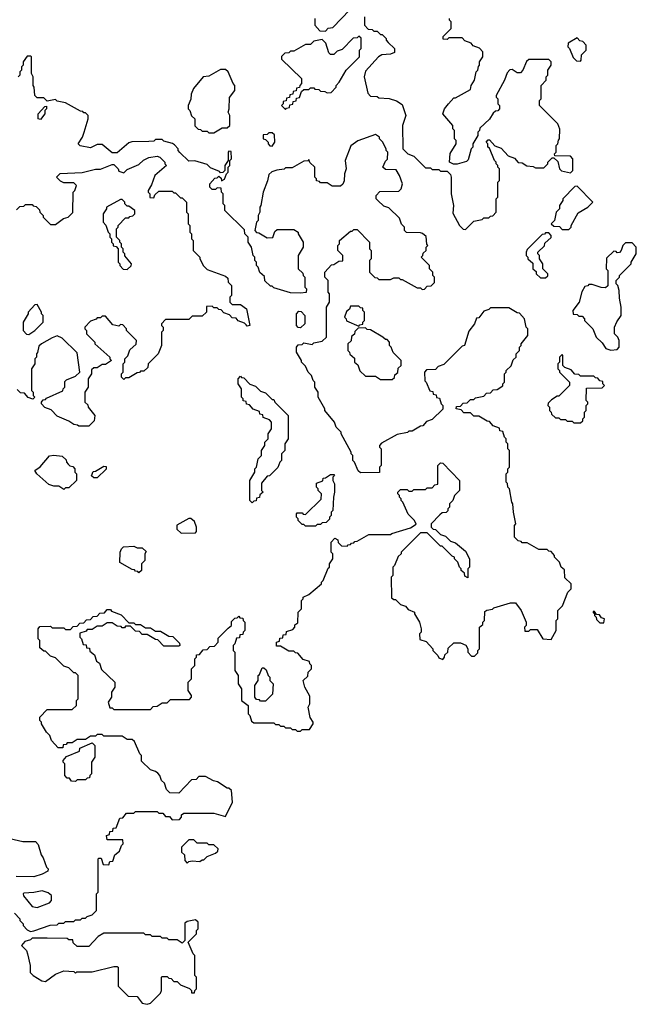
# Model space of a CAD drawing. Extents: x 2769579 to 2883812, y 684207 to 828660.
# Tile 415 of 505: x 2870090 to 2873790, y 782692 to 788599. Entities that reach past the tile are written whole.
import ezdxf

# ---------------------------------------------------------------- set-up
doc = ezdxf.new("R2010")
doc.units = 0

msp = doc.modelspace()

# ---------------------------------------------------------------- linework, layer by layer
at = {"layer": '0CON02XD'}
for points in [[(2871860, 788605), (2871860, 788565), (2871891.7, 788531.7), (2871925, 788530), (2871941.7, 788548.3), (2871968.3, 788551.7), (2872071.7, 788658.3)], [(2872160, 788615), (2872160, 788565), (2872181.7, 788541.7), (2872205, 788540), (2872215, 788530), (2872235, 788530), (2872255, 788510), (2872265, 788510), (2872290, 788485), (2872290, 788475), (2872301.7, 788461.7), (2872340, 788425), (2872338.3, 788401.7), (2872315, 788392.5), (2872263, 788387), (2872243.6, 788376.4), (2872165, 788290), (2872157.5, 788255), (2872178.3, 788158.3), (2872195, 788140), (2872235, 788137.5), (2872245, 788130), (2872307, 788127), (2872351.7, 788111.7), (2872385, 788090), (2872406.7, 788025), (2872387.5, 787965), (2872390, 787825), (2872420, 787795), (2872455, 787780), (2872525, 787710), (2872555, 787710), (2872565, 787700), (2872605, 787700), (2872615, 787690), (2872655, 787690), (2872675, 787670), (2872680, 787655), (2872680, 787555), (2872692.5, 787485), (2872688.3, 787438.3), (2872730, 787365), (2872751.7, 787341.7), (2872765, 787340)], [(2872765, 787340), (2872815, 787390), (2872865, 787400), (2872875, 787410), (2872905, 787410), (2872915, 787420), (2872928.3, 787421.7), (2872950, 787445), (2872950, 787525), (2872960, 787535), (2872960, 787625), (2872970, 787635), (2872970, 787705), (2872960, 787715), (2872960, 787725), (2872950, 787735), (2872950, 787745), (2872940, 787755), (2872908.3, 787828.3), (2872900, 787835), (2872900, 787855), (2872890, 787865), (2872901.7, 787878.3), (2872908.3, 787878.3), (2872941.7, 787841.7), (2872978.3, 787828.3), (2873021.7, 787781.7), (2873058.3, 787768.3), (2873081.7, 787741.7), (2873105, 787740), (2873133, 787723), (2873171.7, 787718.3), (2873185, 787710), (2873235, 787710), (2873260, 787735), (2873260, 787745), (2873285, 787770), (2873295, 787770), (2873318.3, 787748.3), (2873330, 787705), (2873341.7, 787691.7), (2873395, 787680), (2873410, 787695), (2873410, 787765), (2873395, 787780), (2873301.7, 787781.7), (2873300, 787795), (2873310, 787805), (2873310, 787845), (2873320, 787855), (2873323, 787877), (2873330, 787885), (2873331.7, 787941.7), (2873320, 787975), (2873210, 788085), (2873210, 788115), (2873220, 788125), (2873220, 788205), (2873250, 788235), (2873250, 788255), (2873260, 788265), (2873260, 788295), (2873280, 788325), (2873280, 788345), (2873265, 788360), (2873145, 788360), (2873131.7, 788348.3), (2873110, 788295), (2873095, 788280), (2873075, 788280), (2873045, 788300), (2873031.7, 788298.3), (2873015, 788280), (2873000, 788235), (2872950, 788145), (2872950, 788135), (2872960, 788125), (2872960, 788095), (2872970, 788085), (2872970, 788065), (2872958.3, 788051.7), (2872945, 788050), (2872931.7, 788038.3), (2872908.3, 788001.7), (2872851.7, 787948.3), (2872850, 787935), (2872840, 787925), (2872840, 787905), (2872810, 787855), (2872810, 787835), (2872800, 787825), (2872781.7, 787758.3), (2872771.7, 787748.3), (2872715, 787732.5), (2872693, 787733), (2872670, 787745), (2872673, 787797), (2872710, 787855), (2872710, 787875), (2872700, 787885), (2872700, 787935), (2872690, 787945), (2872690, 787965), (2872630, 788035), (2872640, 788065), (2872662.5, 788095), (2872695, 788130), (2872705, 788130), (2872795, 788180), (2872800, 788205), (2872820, 788235), (2872830, 788285), (2872840, 788295), (2872843, 788317), (2872850, 788325), (2872850, 788345), (2872870, 788375), (2872870, 788405), (2872848.3, 788428.3), (2872811.7, 788441.7), (2872798.3, 788458.3), (2872761.7, 788471.7), (2872745, 788490), (2872665, 788490), (2872655, 788480), (2872631.7, 788481.7), (2872631.7, 788498.3), (2872680, 788545), (2872680, 788585), (2872670, 788595), (2872670, 788605)], [(2871685, 788060), (2871691.7, 788068.3), (2871708.3, 788071.7), (2871711.7, 788088.3), (2871728.3, 788091.7), (2871731.7, 788108.3), (2871748.3, 788111.7), (2871751.7, 788128.3), (2871768.3, 788131.7), (2871781.7, 788168.3), (2871795, 788180), (2871825, 788180), (2871835, 788190), (2871855, 788190), (2871861.7, 788181.7), (2871885, 788180), (2871895, 788170), (2871921.7, 788168.3), (2871935, 788160), (2871958.3, 788161.7), (2871990, 788195), (2871990, 788205), (2872007, 788223), (2872050, 788295), (2872130, 788375), (2872130, 788415), (2872140, 788425), (2872138.3, 788488.3), (2872125, 788500), (2872115, 788490), (2872091.7, 788488.3), (2872025, 788420), (2871995, 788410), (2871975, 788390), (2871955, 788390), (2871945, 788400), (2871927, 788457), (2871905, 788480), (2871855, 788470), (2871835, 788450), (2871805, 788450), (2871735, 788410), (2871715, 788410), (2871705, 788400), (2871681.7, 788398.3), (2871661.7, 788378.3), (2871661.7, 788361.7), (2871780, 788245), (2871780, 788215), (2871770, 788205), (2871768.3, 788191.7), (2871751.7, 788188.3), (2871748.3, 788171.7), (2871731.7, 788168.3), (2871728.3, 788151.7), (2871711.7, 788148.3), (2871708.3, 788131.7), (2871691.7, 788128.3), (2871688.3, 788111.7), (2871671.7, 788108.3), (2871670, 788095), (2871660, 788085), (2871685, 788060)], [(2873455, 788350), (2873460, 788355), (2873461.7, 788388.3), (2873490, 788415), (2873490, 788445), (2873468.3, 788468.3), (2873451.7, 788471.7), (2873435, 788490), (2873381.7, 788458.3), (2873380, 788435), (2873390, 788425), (2873411.7, 788371.7), (2873431.7, 788351.7), (2873455, 788350)], [(2873278.3, 784881.7), (2873310, 784935), (2873310, 784995), (2873320, 785005), (2873320, 785055), (2873347, 785083), (2873380, 785165), (2873400, 785185), (2873400, 785215), (2873361.7, 785251.7), (2873358.3, 785298.3), (2873340, 785315), (2873330, 785345), (2873300, 785375), (2873300, 785385), (2873278.3, 785408.3), (2873265, 785410), (2873255, 785420), (2873205, 785420), (2873135, 785460), (2873105, 785460), (2873098.3, 785468.3), (2873081.7, 785471.7), (2873060, 785495), (2873060, 785565), (2873067.5, 785575), (2873052.5, 785645), (2873050, 785695), (2873042.5, 785705), (2873030, 785785), (2873020, 785795), (2873017, 785817), (2873010, 785825), (2873010, 785875), (2873020, 785885), (2873020, 785905), (2873030, 785915), (2873030, 786015), (2873020, 786025), (2873020, 786055), (2873010, 786065), (2873010, 786085), (2873000, 786095), (2872988.3, 786128.3), (2872971.7, 786131.7), (2872968.3, 786148.3), (2872931.7, 786161.7), (2872908.3, 786188.3), (2872895, 786190), (2872845, 786220), (2872815, 786220), (2872795, 786240), (2872755, 786240), (2872738.3, 786258.3), (2872710, 786265), (2872711.7, 786278.3), (2872735, 786280), (2872751.7, 786298.3), (2872775, 786300), (2872795, 786320), (2872815, 786320), (2872825, 786330), (2872875, 786340), (2872891.7, 786358.3), (2872915, 786360), (2872931.7, 786378.3), (2872955, 786380), (2872988.3, 786401.7), (2872990, 786415), (2873000, 786425), (2873000, 786475), (2873010, 786485), (2873010, 786495), (2873038.3, 786521.7), (2873051.7, 786558.3), (2873070, 786575), (2873070, 786595), (2873090, 786615), (2873090, 786635), (2873100, 786645), (2873100, 786655), (2873140, 786705), (2873140, 786745), (2873130, 786755), (2873120, 786805), (2873088.3, 786838.3), (2873075, 786840), (2873025, 786870), (2872915, 786870), (2872905, 786860), (2872875, 786850), (2872845, 786810), (2872831.7, 786808.3), (2872820, 786775), (2872785, 786730), (2872760, 786645), (2872745, 786640), (2872635, 786530), (2872601.7, 786518.3), (2872585, 786500), (2872531.7, 786498.3), (2872520, 786485), (2872521.7, 786431.7), (2872530, 786425), (2872551.7, 786371.7), (2872568.3, 786368.3), (2872571.7, 786351.7), (2872588.3, 786348.3), (2872591.7, 786331.7), (2872608.3, 786328.3), (2872620, 786295), (2872630, 786285), (2872628.3, 786261.7), (2872565, 786200), (2872531.7, 786188.3), (2872508.3, 786161.7), (2872495, 786160), (2872445, 786130), (2872425, 786130), (2872417, 786123), (2872355, 786110), (2872261.7, 786058.3), (2872250, 786045), (2872250, 786035), (2872260, 786025), (2872260, 785925), (2872250, 785915), (2872248.3, 785881.7), (2872135, 785880), (2872121.7, 785891.7), (2872100, 785945), (2872090, 785955), (2872090, 785985), (2872080, 785995), (2872080, 786005), (2872020, 786115), (2872020, 786125), (2871990, 786155), (2871980, 786185), (2871920, 786255), (2871920, 786265), (2871880, 786335), (2871880, 786365), (2871860, 786395), (2871860, 786425), (2871850, 786435), (2871840, 786465), (2871820, 786485), (2871805, 786520), (2871780, 786545), (2871780, 786555), (2871750, 786605), (2871750, 786635), (2871761.7, 786648.3), (2871785, 786650), (2871795, 786660), (2871845, 786650), (2871855, 786660), (2871905, 786670), (2871930, 786695), (2871930, 786875), (2871950, 786905), (2871950, 786955), (2871940, 786965), (2871940, 787035), (2871920, 787055), (2871920, 787085), (2871961.7, 787128.3), (2871975, 787130), (2872005, 787150), (2872028.3, 787151.7), (2872030, 787185), (2872000, 787215), (2872000, 787245), (2872010, 787255), (2872010, 787275), (2872075, 787330), (2872085, 787330), (2872095, 787340), (2872115, 787340), (2872190, 787265), (2872190, 787225), (2872200, 787215), (2872200, 787165), (2872190, 787155), (2872190, 787085), (2872221.7, 787051.7), (2872235, 787050), (2872245, 787040), (2872315, 787040), (2872335, 787050), (2872365, 787050), (2872375, 787040), (2872385, 787040), (2872475, 786990), (2872495, 786990), (2872505, 786980), (2872518.3, 786981.7), (2872535, 787000), (2872558.3, 787001.7), (2872578.3, 787021.7), (2872580, 787055), (2872570, 787065), (2872570, 787085), (2872550, 787105), (2872550, 787125), (2872500, 787175), (2872510, 787185), (2872511.7, 787198.3), (2872530, 787215), (2872530, 787235), (2872540, 787245), (2872532.5, 787252.5), (2872528.3, 787298.3), (2872507, 787317), (2872495, 787320), (2872411.7, 787321.7), (2872400, 787335), (2872400, 787355), (2872381.7, 787371.7), (2872368.3, 787408.3), (2872305, 787470), (2872275, 787480), (2872240, 787515), (2872230, 787525), (2872230, 787545), (2872251.7, 787568.3), (2872365, 787570), (2872380, 787585), (2872387.5, 787615), (2872370, 787665), (2872348.3, 787698.3), (2872285, 787700), (2872270, 787715), (2872285, 787750), (2872297, 787763), (2872300, 787805), (2872290, 787815), (2872290, 787825), (2872267, 787867), (2872250, 787885), (2872250, 787895), (2872225, 787910), (2872118.3, 787871.7), (2872077, 787843), (2872042.5, 787755), (2872050, 787705), (2872040, 787675), (2872037, 787633), (2872028.3, 787611.7), (2872015, 787600), (2871965, 787600), (2871935, 787620), (2871895, 787620), (2871888.3, 787628.3), (2871871.7, 787631.7), (2871870, 787645), (2871860, 787655), (2871860, 787715), (2871831.7, 787741.7), (2871825, 787760), (2871818.3, 787751.7), (2871795, 787750), (2871725, 787710), (2871685, 787710), (2871677, 787703), (2871633, 787697), (2871603, 787687), (2871585, 787670), (2871577, 787633), (2871550, 787565), (2871537.5, 787485), (2871530, 787475), (2871530, 787445), (2871520, 787425), (2871520, 787395), (2871510, 787385), (2871500, 787335), (2871511.7, 787321.7), (2871525, 787320), (2871575, 787290), (2871608.3, 787291.7), (2871621.7, 787328.3), (2871635, 787340), (2871735, 787340), (2871760, 787325), (2871760, 787315), (2871790, 787265), (2871790, 787235), (2871760, 787185), (2871760, 787105), (2871788.3, 787078.3), (2871790, 787065), (2871800, 787055), (2871800, 786995), (2871810, 786985), (2871808.3, 786961.7), (2871775, 786957.5), (2871715, 786960), (2871615, 786990), (2871605, 787000), (2871595, 787000), (2871561.7, 787031.7), (2871558.3, 787058.3), (2871531.7, 787081.7), (2871520, 787115), (2871510, 787125), (2871510, 787145), (2871500, 787155), (2871500, 787175), (2871490, 787185), (2871480, 787235), (2871460, 787265), (2871460, 787295), (2871440, 787315), (2871438.3, 787338.3), (2871320, 787455), (2871320, 787485), (2871310, 787495), (2871310, 787555), (2871300, 787565), (2871298.3, 787588.3), (2871275, 787590), (2871265, 787580), (2871245, 787580), (2871230, 787595), (2871230, 787615), (2871261.7, 787648.3), (2871275, 787650), (2871285, 787660), (2871298.3, 787648.3), (2871301.7, 787631.7), (2871318.3, 787641.7), (2871330, 787675), (2871340, 787685), (2871340, 787715), (2871350, 787725), (2871350, 787755), (2871360, 787765), (2871358.3, 787808.3), (2871345, 787810), (2871340, 787805), (2871340, 787755), (2871320, 787725), (2871320, 787695), (2871308.3, 787681.7), (2871295, 787680), (2871288.3, 787688.3), (2871235, 787710), (2871215, 787730), (2871141.7, 787751.7), (2871105, 787750), (2871051.7, 787801.7), (2871040, 787815), (2871040, 787825), (2871018.3, 787848.3), (2871007, 787857), (2870955, 787870), (2870945, 787880), (2870905, 787880), (2870895, 787870), (2870865, 787867.5), (2870763, 787867), (2870745, 787860), (2870675, 787800), (2870645, 787800), (2870585, 787850), (2870555, 787850), (2870515, 787830), (2870453, 787843), (2870440, 787855), (2870466.2, 787893.8), (2870477.5, 787925), (2870500, 788005), (2870500, 788025), (2870485, 788040), (2870475, 788040), (2870468.3, 788048.3), (2870455, 788050), (2870365, 788100), (2870315, 788110), (2870305, 788120), (2870255, 788110), (2870235, 788130), (2870195, 788130), (2870180, 788145), (2870177.5, 788195), (2870170, 788205), (2870170, 788255), (2870160, 788275), (2870160, 788375), (2870155, 788380), (2870135, 788380), (2870110, 788345), (2870110, 788325), (2870100, 788315), (2870100, 788295), (2870090, 788285), (2870090, 788265), (2870080, 788255)], [(2871255, 787920), (2871305, 787950), (2871335, 787950), (2871350, 787965), (2871350, 788025), (2871340, 788045), (2871347.5, 788065), (2871348.3, 788131.7), (2871380, 788175), (2871380, 788205), (2871370, 788215), (2871340, 788285), (2871325, 788300), (2871295, 788300), (2871225, 788260), (2871190, 788255), (2871133, 788187), (2871118.3, 788151.7), (2871117, 788123), (2871100, 788085), (2871100, 788065), (2871110, 788055), (2871121.7, 788021.7), (2871140, 788005), (2871141.7, 787961.7), (2871161.7, 787941.7), (2871175, 787940), (2871185, 787930), (2871215, 787930), (2871225, 787920), (2871255, 787920)], [(2870215, 788000), (2870200, 788005), (2870200, 788035), (2870241.7, 788078.3), (2870250, 788080), (2870250, 788065), (2870240, 788055), (2870240, 788035), (2870215, 788000)], [(2871605, 787840), (2871620, 787865), (2871618.3, 787908.3), (2871605, 787920), (2871585, 787920), (2871575, 787910), (2871551.7, 787908.3), (2871550, 787885), (2871565, 787880), (2871580, 787865), (2871580, 787855), (2871591.7, 787841.7), (2871605, 787840)], [(2870071.7, 787458.3), (2870091.7, 787478.3), (2870115, 787480), (2870125, 787490), (2870165, 787490), (2870171.7, 787481.7), (2870188.3, 787478.3), (2870208.3, 787458.3), (2870210, 787445), (2870230, 787425), (2870230, 787415), (2870275, 787370), (2870305, 787370), (2870353, 787407), (2870380, 787415), (2870408.3, 787441.7), (2870410, 787565), (2870420, 787575), (2870430, 787605), (2870415, 787620), (2870355, 787620), (2870335, 787630), (2870310, 787655), (2870333, 787677), (2870465, 787682.5), (2870545, 787702.5), (2870575, 787702.5), (2870645, 787730), (2870655, 787730), (2870680, 787705), (2870685, 787690), (2870715, 787680), (2870735, 787700), (2870805, 787730), (2870833, 787757), (2870865, 787772.5), (2870915, 787780), (2870930, 787775), (2870960, 787745), (2870960, 787735), (2870970, 787725), (2870900, 787665), (2870881.7, 787608.3), (2870860, 787575), (2870860, 787565), (2870870, 787555), (2870871.7, 787531.7), (2870895, 787530), (2870901.7, 787548.3), (2870925, 787570), (2871005, 787570), (2871015, 787560), (2871025, 787560), (2871055, 787530), (2871065, 787530), (2871090, 787505), (2871090, 787445), (2871100, 787435), (2871100, 787375), (2871110, 787365), (2871110, 787325), (2871120, 787315), (2871120, 787285), (2871130, 787275), (2871130, 787215), (2871170, 787175), (2871170, 787165), (2871193, 787123), (2871215, 787100), (2871325, 787060), (2871338.3, 787048.3), (2871340, 787025), (2871360, 787005), (2871360, 786945), (2871350, 786935), (2871350, 786905), (2871365, 786890), (2871415, 786890), (2871450, 786865), (2871470, 786765), (2871455, 786760), (2871448.3, 786768.3), (2871438.3, 786778.3), (2871401.7, 786791.7), (2871388.3, 786808.3), (2871365, 786810), (2871348.3, 786828.3), (2871315, 786840), (2871298.3, 786858.3), (2871285, 786860), (2871275, 786870), (2871255, 786870), (2871245, 786880), (2871211.7, 786878.3), (2871210, 786845), (2871185, 786820), (2871125, 786820), (2871105, 786800), (2870965, 786800), (2870940, 786775), (2870940, 786765), (2870950, 786755), (2870950, 786735), (2870940, 786725), (2870940, 786645), (2870920, 786595), (2870860, 786535), (2870858.3, 786511.7), (2870835, 786490), (2870815, 786490), (2870808.3, 786481.7), (2870795, 786480), (2870745, 786450), (2870725, 786450), (2870715, 786440), (2870700, 786455), (2870700, 786475), (2870710, 786485), (2870710, 786535), (2870720, 786545), (2870720, 786565), (2870738.3, 786581.7), (2870751.7, 786618.3), (2870788.3, 786651.7), (2870790, 786675), (2870730, 786735), (2870730, 786745), (2870708.3, 786768.3), (2870695, 786770), (2870685, 786760), (2870648.3, 786768.3), (2870605, 786820), (2870585, 786820), (2870575, 786810), (2870555, 786810), (2870548.3, 786801.7), (2870515, 786790), (2870480, 786755), (2870480, 786745), (2870490, 786735), (2870490, 786715), (2870540, 786665), (2870540, 786655), (2870630, 786575), (2870630, 786565), (2870640, 786555), (2870605, 786530), (2870585, 786530), (2870555, 786510), (2870535, 786510), (2870521.7, 786498.3), (2870520, 786475), (2870500, 786445), (2870500, 786395), (2870480, 786365), (2870480, 786305), (2870498.3, 786288.3), (2870500, 786275), (2870540, 786225), (2870537, 786193), (2870505, 786160), (2870445, 786160), (2870437, 786167), (2870415, 786170), (2870385, 786190), (2870315, 786220), (2870278.3, 786258.3), (2870241.7, 786271.7), (2870220, 786295), (2870220, 786305), (2870231.7, 786318.3), (2870245, 786320), (2870251.7, 786328.3), (2870348.3, 786371.7), (2870350, 786385), (2870360, 786395), (2870361.7, 786428.3), (2870371.7, 786438.3), (2870425, 786460), (2870450, 786485), (2870435, 786600), (2870345, 786687.5), (2870315, 786702.5), (2870285, 786690), (2870220, 786655), (2870205, 786640), (2870197, 786603), (2870190, 786595), (2870190, 786575), (2870180, 786565), (2870180, 786535), (2870160, 786505), (2870160, 786375), (2870170, 786365), (2870170, 786345), (2870180, 786335), (2870168.3, 786321.7), (2870141.7, 786331.7), (2870118.3, 786358.3), (2870095, 786360), (2870075, 786380)], [(2873385, 787340), (2873400, 787355), (2873400, 787365), (2873440.7, 787439.3), (2873500, 787475), (2873530, 787505), (2873435, 787600), (2873421.7, 787598.3), (2873350, 787525), (2873350, 787515), (2873330, 787485), (2873330, 787465), (2873310, 787445), (2873300, 787395), (2873280, 787375), (2873295, 787360), (2873328.3, 787358.3), (2873345, 787340), (2873385, 787340)], [(2870735, 787100), (2870758.3, 787121.7), (2870760, 787135), (2870721.7, 787181.7), (2870720, 787195), (2870710, 787205), (2870710, 787225), (2870700, 787235), (2870700, 787255), (2870690, 787265), (2870690, 787275), (2870670, 787295), (2870670, 787345), (2870680, 787355), (2870680, 787365), (2870725, 787410), (2870745, 787410), (2870751.7, 787418.3), (2870768.3, 787421.7), (2870780, 787435), (2870780, 787455), (2870745, 787480), (2870735, 787480), (2870720, 787495), (2870720, 787505), (2870705, 787520), (2870695, 787520), (2870610, 787475), (2870610, 787465), (2870590, 787435), (2870590, 787385), (2870607, 787367), (2870620, 787325), (2870630, 787315), (2870630, 787295), (2870640, 787285), (2870640, 787265), (2870650, 787255), (2870651.7, 787241.7), (2870668.3, 787238.3), (2870680, 787225), (2870680, 787145), (2870690, 787135), (2870690, 787125), (2870711.7, 787101.7), (2870735, 787100)], [(2873245, 787050), (2873258.3, 787061.7), (2873260, 787075), (2873230, 787105), (2873230, 787135), (2873210, 787165), (2873210, 787185), (2873200, 787195), (2873200, 787205), (2873238.3, 787241.7), (2873241.7, 787258.3), (2873278.3, 787291.7), (2873280, 787305), (2873265, 787320), (2873245, 787320), (2873238.3, 787311.7), (2873225, 787310), (2873135, 787220), (2873130, 787205), (2873130, 787185), (2873140, 787175), (2873140, 787165), (2873168.3, 787138.3), (2873170, 787105), (2873188.3, 787088.3), (2873190, 787075), (2873215, 787050), (2873245, 787050)], [(2873637, 786617), (2873675, 786620), (2873687.5, 786635), (2873687.5, 786675), (2873680, 786695), (2873660, 786715), (2873660, 786755), (2873673, 786787), (2873700, 786825), (2873700, 786875), (2873688.3, 786928.3), (2873687.5, 786975), (2873680, 787005), (2873670, 787015), (2873670, 787035), (2873690, 787055), (2873690, 787065), (2873760, 787135), (2873760, 787145), (2873790, 787195), (2873790, 787235), (2873765, 787260), (2873725, 787260), (2873710, 787245), (2873700, 787215), (2873688.3, 787201.7), (2873675, 787200), (2873668.3, 787208.3), (2873655, 787210), (2873611.7, 787168.3), (2873610, 787105), (2873620, 787095), (2873618.3, 787001.7), (2873605, 786990), (2873578.3, 786991.7), (2873525, 787010), (2873505, 787010), (2873498.3, 787001.7), (2873481.7, 786998.3), (2873463, 786967), (2873447.5, 786905), (2873410, 786855), (2873411.7, 786831.7), (2873435, 786830), (2873445, 786820), (2873465, 786820), (2873480, 786805), (2873480, 786795), (2873530, 786745), (2873550, 786695), (2873585, 786660), (2873607, 786627), (2873637, 786617)], [(2870145, 786710), (2870180, 786735), (2870230, 786785), (2870230, 786825), (2870220, 786835), (2870220, 786845), (2870195, 786890), (2870181.7, 786888.3), (2870140, 786845), (2870140, 786835), (2870110, 786785), (2870110, 786735), (2870131.7, 786711.7), (2870145, 786710)], [(2871775, 786750), (2871761.7, 786751.7), (2871750, 786765), (2871750, 786835), (2871765, 786850), (2871778.3, 786848.3), (2871800, 786825), (2871800, 786775), (2871775, 786750)], [(2872125, 786760), (2872131.7, 786768.3), (2872148.3, 786771.7), (2872150, 786785), (2872160, 786795), (2872160, 786845), (2872150, 786855), (2872148.3, 786868.3), (2872135, 786870), (2872125, 786880), (2872075, 786880), (2872068.3, 786861.7), (2872051.7, 786848.3), (2872040, 786815), (2872050, 786805), (2872051.7, 786791.7), (2872125, 786760)], [(2872325, 786440), (2872338.3, 786451.7), (2872341.7, 786468.3), (2872358.3, 786481.7), (2872361.7, 786508.3), (2872380, 786525), (2872380, 786555), (2872331.7, 786601.7), (2872320, 786635), (2872310, 786645), (2872310, 786665), (2872295, 786680), (2872285, 786680), (2872270, 786695), (2872195, 786737.5), (2872175, 786740), (2872165, 786750), (2872121.7, 786748.3), (2872101.7, 786728.3), (2872098.3, 786711.7), (2872081.7, 786698.3), (2872078.3, 786671.7), (2872060, 786655), (2872060, 786615), (2872070, 786605), (2872071.7, 786591.7), (2872098.3, 786568.3), (2872100, 786545), (2872118.3, 786528.3), (2872131.7, 786491.7), (2872165, 786460), (2872225, 786460), (2872255, 786440), (2872325, 786440)], [(2873455, 786180), (2873468.3, 786191.7), (2873470, 786205), (2873480, 786215), (2873480, 786245), (2873490, 786255), (2873490, 786285), (2873500, 786295), (2873500, 786305), (2873490, 786315), (2873491.7, 786388.3), (2873585, 786390), (2873600, 786405), (2873590, 786415), (2873588.3, 786428.3), (2873571.7, 786431.7), (2873558.3, 786448.3), (2873545, 786450), (2873535, 786460), (2873455, 786460), (2873445, 786470), (2873421.7, 786471.7), (2873398.3, 786498.3), (2873361.7, 786511.7), (2873350, 786525), (2873350, 786585), (2873345, 786590), (2873330, 786575), (2873330, 786545), (2873320, 786535), (2873320, 786505), (2873330, 786495), (2873330, 786485), (2873390, 786425), (2873390, 786405), (2873325, 786340), (2873315, 786340), (2873281.7, 786318.3), (2873261.7, 786298.3), (2873260, 786285), (2873270, 786275), (2873270, 786255), (2873280, 786245), (2873281.7, 786231.7), (2873305, 786210), (2873325, 786210), (2873335, 786200), (2873365, 786200), (2873375, 786190), (2873405, 786190), (2873415, 786180), (2873455, 786180)], [(2871485, 785700), (2871470, 785715), (2871470, 785835), (2871500, 785885), (2871500, 785905), (2871510, 785915), (2871520, 785965), (2871540, 785985), (2871540, 786015), (2871560, 786045), (2871560, 786065), (2871580, 786085), (2871580, 786115), (2871600, 786145), (2871600, 786185), (2871588.3, 786198.3), (2871551.7, 786211.7), (2871548.3, 786228.3), (2871531.7, 786231.7), (2871528.3, 786248.3), (2871491.7, 786261.7), (2871468.3, 786288.3), (2871451.7, 786291.7), (2871448.3, 786308.3), (2871431.7, 786311.7), (2871430, 786325), (2871420, 786335), (2871420, 786385), (2871400, 786415), (2871400, 786445), (2871415, 786460), (2871421.7, 786451.7), (2871435, 786450), (2871471.7, 786411.7), (2871505, 786400), (2871535, 786370), (2871565, 786360), (2871605, 786320), (2871615, 786320), (2871620, 786305), (2871700, 786225), (2871700, 786085), (2871680, 786055), (2871680, 786015), (2871660, 785995), (2871660, 785955), (2871650, 785945), (2871638.3, 785911.7), (2871588.3, 785861.7), (2871575, 785860), (2871541.7, 785818.3), (2871540, 785775), (2871550, 785765), (2871531.7, 785748.3), (2871528.3, 785731.7), (2871511.7, 785728.3), (2871508.3, 785711.7), (2871495, 785710), (2871485, 785700)], [(2870355, 785780), (2870325, 785800), (2870295, 785800), (2870265, 785810), (2870193.6, 785873.6), (2870180, 785895), (2870213, 785917), (2870268.3, 785981.7), (2870295, 785987.5), (2870345, 785980), (2870368.3, 785958.3), (2870370, 785945), (2870381.7, 785931.7), (2870391.7, 785921.7), (2870408.3, 785918.3), (2870420, 785905), (2870420, 785885), (2870430, 785875), (2870430, 785835), (2870385, 785790), (2870365, 785790), (2870355, 785780)], [(2870175, 783132.5), (2870273, 783167), (2870315, 783170), (2870325, 783180), (2870355, 783180), (2870365, 783190), (2870415, 783190), (2870425, 783200), (2870455, 783200), (2870465, 783210), (2870485, 783210), (2870495, 783220), (2870525, 783230), (2870550, 783255), (2870550, 783355), (2870560, 783365), (2870560, 783565), (2870565, 783570), (2870578.3, 783568.3), (2870591.7, 783531.7), (2870625, 783530), (2870631.7, 783548.3), (2870648.3, 783551.7), (2870661.7, 783588.3), (2870688.3, 783611.7), (2870700, 783645), (2870710, 783655), (2870708.3, 783678.3), (2870615, 783680), (2870610, 783705), (2870628.3, 783711.7), (2870631.7, 783728.3), (2870648.3, 783731.7), (2870651.7, 783748.3), (2870668.3, 783751.7), (2870691.7, 783808.3), (2870708.3, 783811.7), (2870731.7, 783838.3), (2870775, 783840), (2870785, 783850), (2870915, 783850), (2870925, 783840), (2870948.3, 783838.3), (2870965, 783820), (2870988.3, 783818.3), (2871005, 783800), (2871048.3, 783801.7), (2871060, 783815), (2871061.7, 783828.3), (2871075, 783840), (2871255, 783840), (2871325, 783820), (2871367.5, 783905), (2871360, 783975), (2871345, 783990), (2871335, 783990), (2871277, 784027), (2871253, 784033), (2871205, 784060), (2871165, 784060), (2871148.3, 784041.7), (2871121.7, 784038.3), (2871045, 783960), (2870991.7, 783961.7), (2870971.7, 783981.7), (2870958.3, 784018.3), (2870940, 784035), (2870930, 784065), (2870918.3, 784078.3), (2870905, 784090), (2870875, 784100), (2870821.7, 784151.7), (2870820, 784185), (2870810, 784195), (2870778.3, 784268.3), (2870765, 784280), (2870735, 784280), (2870705, 784300), (2870595, 784300), (2870585, 784310), (2870555, 784310), (2870545, 784300), (2870515, 784300), (2870485, 784280), (2870435, 784280), (2870405, 784260), (2870375, 784260), (2870368.3, 784251.7), (2870351.7, 784248.3), (2870348.3, 784231.7), (2870321.7, 784231.7), (2870280, 784275), (2870270, 784305), (2870250, 784325), (2870220, 784375), (2870220, 784385), (2870210, 784395), (2870210, 784415), (2870255, 784460), (2870405, 784460), (2870430, 784485), (2870430, 784515), (2870440, 784525), (2870440, 784665), (2870425, 784680), (2870415, 784680), (2870385, 784710), (2870355, 784720), (2870305, 784770), (2870275, 784780), (2870245, 784810), (2870235, 784810), (2870211.7, 784831.7), (2870210, 784875), (2870200, 784885), (2870200, 784945), (2870211.7, 784958.3), (2870275, 784960), (2870285, 784950), (2870355, 784950), (2870365, 784940), (2870395, 784940), (2870411.7, 784958.3), (2870435, 784960), (2870451.7, 784978.3), (2870475, 784980), (2870491.7, 784998.3), (2870515, 785000), (2870531.7, 785018.3), (2870555, 785020), (2870571.7, 785038.3), (2870598.3, 785041.7), (2870615, 785060), (2870635, 785060), (2870641.7, 785051.7), (2870698.3, 785028.3), (2870745, 784980), (2870775, 784980), (2870785, 784970), (2870815, 784970), (2870845, 784950), (2870875, 784950), (2870905, 784930), (2870935, 784930), (2870985, 784900), (2871008.3, 784898.3), (2871048.3, 784858.3), (2871050, 784845), (2871045, 784840), (2870955, 784840), (2870918.3, 784878.3), (2870905, 784880), (2870855, 784910), (2870825, 784910), (2870808.3, 784928.3), (2870785, 784930), (2870755, 784960), (2870725, 784960), (2870718.3, 784951.7), (2870705, 784950), (2870698.3, 784958.3), (2870675, 784960), (2870645, 784980), (2870615, 784980), (2870585, 784960), (2870555, 784960), (2870525, 784940), (2870495, 784940), (2870488.3, 784931.7), (2870451.7, 784918.3), (2870450, 784895), (2870460, 784885), (2870471.7, 784851.7), (2870488.3, 784848.3), (2870491.7, 784831.7), (2870508.3, 784828.3), (2870511.7, 784811.7), (2870538.3, 784788.3), (2870551.7, 784751.7), (2870568.3, 784738.3), (2870581.7, 784701.7), (2870660, 784625), (2870660, 784595), (2870640, 784565), (2870640, 784535), (2870620, 784505), (2870631.7, 784471.7), (2870645, 784470), (2870655, 784460), (2870875, 784460), (2870891.7, 784478.3), (2870915, 784480), (2870945, 784500), (2870975, 784500), (2870995, 784520), (2871108.3, 784521.7), (2871120, 784535), (2871120, 784545), (2871100, 784575), (2871100, 784625), (2871120, 784645), (2871120, 784705), (2871140, 784725), (2871140, 784765), (2871150, 784775), (2871151.7, 784788.3), (2871168.3, 784791.7), (2871191.7, 784818.3), (2871215, 784820), (2871231.7, 784838.3), (2871258.3, 784841.7), (2871280, 784865), (2871281.7, 784888.3), (2871341.7, 784948.3), (2871360, 784965), (2871361.7, 784988.3), (2871381.7, 785008.3), (2871395, 785010), (2871405, 785020), (2871411.7, 785011.7), (2871428.3, 785008.3), (2871430, 784995), (2871440, 784985), (2871440, 784935), (2871430, 784925), (2871428.3, 784911.7), (2871411.7, 784908.3), (2871408.3, 784891.7), (2871391.7, 784888.3), (2871380, 784855), (2871370, 784845), (2871370, 784815), (2871380, 784805), (2871380, 784695), (2871400, 784665), (2871400, 784615), (2871420, 784585), (2871420, 784515), (2871460, 784485), (2871460, 784435), (2871470, 784425), (2871481.7, 784391.7), (2871495, 784380), (2871615, 784380), (2871625, 784370), (2871645, 784370), (2871655, 784360), (2871675, 784360), (2871685, 784350), (2871715, 784350), (2871725, 784340), (2871745, 784340), (2871755, 784330), (2871775, 784330), (2871785, 784340), (2871828.3, 784341.7), (2871850, 784375), (2871850, 784385), (2871833, 784413), (2871820, 784475), (2871830, 784495), (2871831.7, 784541.7), (2871800, 784595), (2871790, 784635), (2871818.3, 784661.7), (2871820, 784685), (2871840, 784705), (2871840, 784725), (2871830, 784735), (2871828.3, 784748.3), (2871791.7, 784761.7), (2871758.3, 784798.3), (2871745, 784800), (2871735, 784810), (2871705, 784810), (2871655, 784840), (2871631.7, 784841.7), (2871630, 784865), (2871648.3, 784871.7), (2871651.7, 784888.3), (2871668.3, 784891.7), (2871671.7, 784908.3), (2871688.3, 784911.7), (2871691.7, 784928.3), (2871728.3, 784941.7), (2871740, 784955), (2871741.7, 784968.3), (2871758.3, 784981.7), (2871760, 785045), (2871780, 785065), (2871780, 785115), (2871790, 785125), (2871790, 785135), (2871825, 785150), (2871900, 785215), (2871900, 785225), (2871910, 785235), (2871941.7, 785308.3), (2871950, 785315), (2871950, 785335), (2871970, 785365), (2871970, 785395), (2871960, 785405), (2871960, 785465), (2871981.7, 785488.3), (2871998.3, 785478.3), (2872001.7, 785461.7), (2872021.7, 785441.7), (2872055, 785440), (2872061.7, 785448.3), (2872075, 785450), (2872081.7, 785458.3), (2872095, 785460), (2872101.7, 785468.3), (2872115, 785470), (2872185, 785510), (2872315, 785510), (2872323, 785517), (2872435, 785550), (2872468.3, 785571.7), (2872460, 785595), (2872421.7, 785631.7), (2872390, 785705), (2872380, 785715), (2872380, 785725), (2872370, 785735), (2872370, 785745), (2872360, 785755), (2872360, 785765), (2872370, 785775), (2872375, 785780), (2872415, 785780), (2872425, 785770), (2872445, 785770), (2872455, 785780), (2872525, 785780), (2872535, 785790), (2872565, 785790), (2872581.7, 785808.3), (2872598.3, 785811.7), (2872600, 785925), (2872615, 785940), (2872628.3, 785938.3), (2872730, 785835), (2872730, 785775), (2872700, 785745), (2872690, 785715), (2872670, 785695), (2872670, 785675), (2872660, 785665), (2872658.3, 785651.7), (2872648.3, 785641.7), (2872625, 785640), (2872611.7, 785628.3), (2872560, 785575), (2872560, 785555), (2872571.7, 785541.7), (2872585, 785540), (2872615, 785510), (2872645, 785500), (2872675, 785470), (2872705, 785460), (2872765, 785410), (2872790, 785365), (2872790, 785315), (2872780, 785305), (2872778.3, 785251.7), (2872761.7, 785261.7), (2872758.3, 785278.3), (2872740, 785295), (2872740, 785305), (2872730, 785315), (2872720, 785345), (2872700, 785365), (2872700, 785375), (2872685, 785380), (2872625, 785440), (2872615, 785440), (2872535, 785520), (2872495, 785520), (2872380, 785405), (2872380, 785395), (2872361.7, 785378.3), (2872340, 785325), (2872330, 785315), (2872330, 785265), (2872320, 785255), (2872321.7, 785131.7), (2872335, 785120), (2872345, 785120), (2872375, 785090), (2872405, 785080), (2872421.7, 785061.7), (2872460, 785045), (2872460, 785035), (2872490, 784985), (2872500, 784945), (2872500, 784925), (2872490, 784915), (2872491.7, 784881.7), (2872528.3, 784868.3), (2872570, 784825), (2872570, 784815), (2872600, 784785), (2872605, 784770), (2872628.3, 784761.7), (2872640, 784775), (2872641.7, 784788.3), (2872660, 784805), (2872661.7, 784828.3), (2872695, 784860), (2872735, 784860), (2872767, 784847), (2872780, 784825), (2872780, 784805), (2872801.7, 784781.7), (2872818.3, 784781.7), (2872838.3, 784801.7), (2872840, 784815), (2872850, 784825), (2872850, 784955), (2872868.3, 784971.7), (2872870, 784985), (2872880, 784995), (2872881.7, 785048.3), (2872893, 785057), (2872927, 785063), (2872935, 785070), (2873035, 785100), (2873065, 785100), (2873100, 785055), (2873130, 784985), (2873130, 784965), (2873120, 784955), (2873121.7, 784931.7), (2873145, 784930), (2873155, 784940), (2873195, 784940), (2873230, 784885), (2873278.3, 784881.7)], [(2870555, 785850), (2870535, 785850), (2870521.7, 785861.7), (2870531.7, 785888.3), (2870545, 785890), (2870595, 785920), (2870608.3, 785918.3), (2870608.3, 785901.7), (2870555, 785850)], [(2871865, 785560), (2871805, 785560), (2871795, 785570), (2871785, 785570), (2871760, 785595), (2871760, 785605), (2871750, 785615), (2871750, 785635), (2871755, 785640), (2871785, 785640), (2871791.7, 785631.7), (2871805, 785630), (2871898.3, 785721.7), (2871900, 785755), (2871880, 785775), (2871880, 785785), (2871870, 785795), (2871871.7, 785818.3), (2871908.3, 785831.7), (2871911.7, 785848.3), (2871925, 785850), (2871955, 785870), (2871975, 785870), (2871980, 785865), (2871970, 785855), (2871970, 785835), (2871980, 785815), (2871980, 785765), (2871972.5, 785735), (2871970, 785655), (2871960, 785645), (2871960, 785625), (2871950, 785615), (2871948.3, 785601.7), (2871928.3, 785581.7), (2871905, 785580), (2871895, 785570), (2871875, 785570), (2871865, 785560)], [(2871058.3, 785518.3), (2871145, 785520), (2871151.7, 785528.3), (2871150, 785555), (2871138.3, 785588.3), (2871117, 785607), (2871105, 785607.5), (2871033, 785567), (2871033, 785543), (2871058.3, 785518.3)], [(2870805, 785280), (2870798.3, 785288.3), (2870785, 785290), (2870778.3, 785298.3), (2870765, 785300), (2870691.7, 785341.7), (2870692.5, 785405), (2870700, 785425), (2870713, 785437), (2870775, 785440), (2870795, 785430), (2870825, 785430), (2870848.3, 785408.3), (2870840, 785395), (2870840, 785355), (2870820, 785335), (2870820, 785295), (2870805, 785280)], [(2873595, 784980), (2873600, 785005), (2873581.7, 785011.7), (2873568.3, 785028.3), (2873551.7, 785031.7), (2873538.3, 785048.3), (2873531.7, 785048.3), (2873531.7, 785041.7), (2873540, 785040), (2873540, 785025), (2873550, 785015), (2873551.7, 785001.7), (2873571.7, 784981.7), (2873595, 784980)], [(2871565, 784510), (2871535, 784510), (2871528.3, 784518.3), (2871511.7, 784521.7), (2871500, 784535), (2871500, 784605), (2871520, 784635), (2871520, 784665), (2871528.3, 784671.7), (2871545, 784710), (2871555, 784710), (2871568.3, 784698.3), (2871580, 784665), (2871590, 784655), (2871590, 784635), (2871610, 784615), (2871607, 784553), (2871565, 784510)], [(2870425, 784030), (2870401.7, 784031.7), (2870388.3, 784048.3), (2870375, 784050), (2870360, 784065), (2870360, 784135), (2870350, 784145), (2870350, 784155), (2870371.7, 784178.3), (2870448.3, 784211.7), (2870451.7, 784228.3), (2870525, 784260), (2870540, 784245), (2870540, 784175), (2870520, 784145), (2870520, 784075), (2870510, 784065), (2870508.3, 784051.7), (2870495, 784050), (2870485, 784040), (2870435, 784040), (2870425, 784030)], [(2870005, 783692.5), (2870108.3, 783668.3), (2870185, 783670), (2870201.7, 783651.7), (2870218.3, 783588.3), (2870231.7, 783571.7), (2870250, 783515), (2870260, 783505), (2870258.3, 783491.7), (2870225, 783472.5), (2870175, 783457.5), (2870068.3, 783458.3)], [(2871095, 783540), (2871105, 783550), (2871125, 783552.5), (2871171.7, 783548.3), (2871185, 783560), (2871195, 783560), (2871215, 783580), (2871265, 783600), (2871278.3, 783611.7), (2871280, 783625), (2871255, 783650), (2871225, 783650), (2871215, 783660), (2871155, 783660), (2871135, 783680), (2871105, 783680), (2871060, 783635), (2871060, 783605), (2871078.3, 783588.3), (2871080, 783555), (2871095, 783540)], [(2870195, 783272.5), (2870268.3, 783301.7), (2870280, 783315), (2870280, 783345), (2870261.7, 783361.7), (2870225, 783372.5), (2870175, 783362.5), (2870115, 783360), (2870110, 783355), (2870113, 783343), (2870165, 783280), (2870195, 783272.5)], [(2870058.3, 783238.3), (2870090, 783205), (2870090, 783195), (2870110, 783175), (2870110, 783165), (2870135, 783140), (2870155, 783130), (2870175, 783132.5)], [(2870855, 782692.5), (2870875, 782700), (2870935, 782760), (2870940, 782775), (2870940, 782855), (2870945, 782860), (2870975, 782860), (2870985, 782850), (2870998.3, 782848.3), (2871015, 782830), (2871035, 782830), (2871055, 782810), (2871108.3, 782788.3), (2871120, 782775), (2871121.7, 782761.7), (2871138.3, 782761.7), (2871140, 782775), (2871150, 782785), (2871150, 782855), (2871140, 782865), (2871140, 782985), (2871130, 782995), (2871100, 783065), (2871150, 783115), (2871150, 783135), (2871160, 783145), (2871160, 783185), (2871145, 783200), (2871095, 783190), (2871081.7, 783178.3), (2871080, 783075), (2871065, 783060), (2871035, 783080), (2870985, 783080), (2870975, 783090), (2870945, 783090), (2870935, 783100), (2870885, 783100), (2870875, 783110), (2870845, 783110), (2870835, 783120), (2870595, 783120), (2870561.7, 783098.3), (2870505, 783040), (2870435, 783040), (2870411.7, 783061.7), (2870408.3, 783078.3), (2870385, 783080), (2870375, 783087.5), (2870255, 783090), (2870165, 783090), (2870155, 783080), (2870121.7, 783068.3), (2870100, 783045), (2870130, 783015), (2870137.5, 782995), (2870152.5, 782925), (2870153, 782883), (2870170, 782865), (2870223, 782833), (2870245, 782830), (2870305, 782872.5), (2870355, 782892.5), (2870415, 782890), (2870425, 782880), (2870432.5, 782887.5), (2870525, 782887.5), (2870655, 782920), (2870675, 782920), (2870680, 782915), (2870681.7, 782801.7), (2870741.7, 782741.7), (2870795, 782740), (2870825, 782700), (2870855, 782692.5)]]:
    msp.add_lwpolyline(points, dxfattribs=at)

doc.saveas('drawing.dxf')
